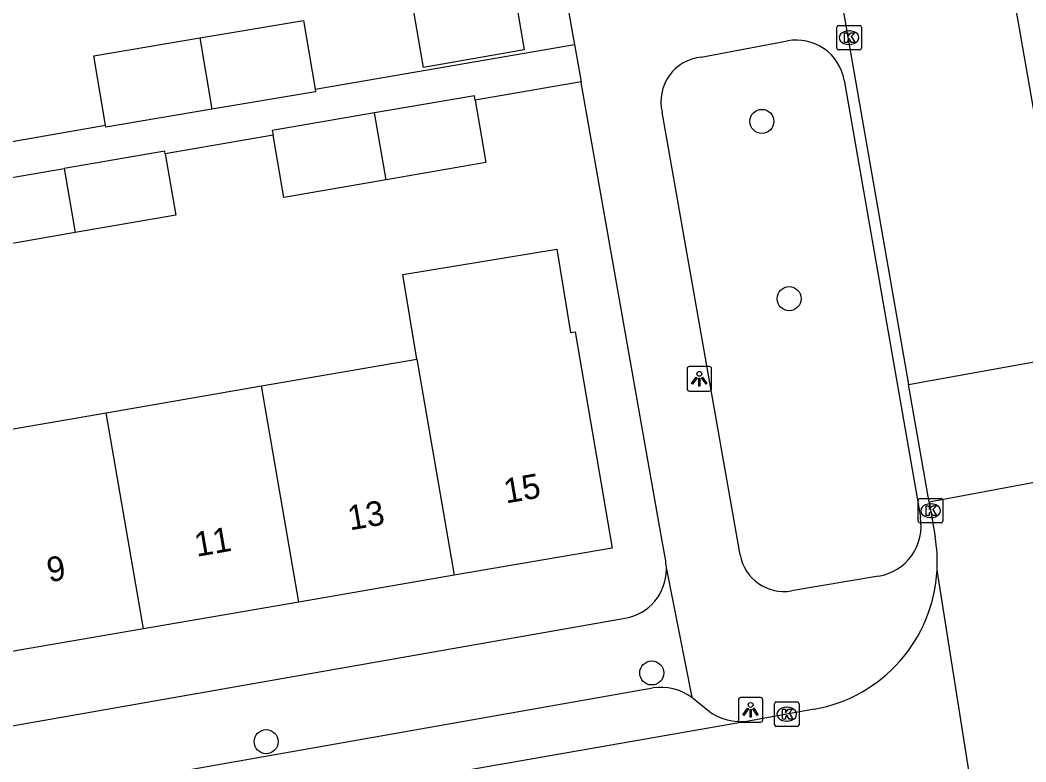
# Model space of a CAD drawing. Extents: x 162880 to 165536, y 384011 to 385179.
# Drawn here: x 164198.59 to 164239.51, y 384681.75 to 384711.93 of the extents above; entities that cross this region are included whole.
import ezdxf

# ---------------------------------------------------------------- set-up
doc = ezdxf.new("R2010")
doc.units = 0
for name, color, linetype in [('IMGEO_Boom', 7, 'Continuous'), ('IMGEO_Kolk', 7, 'Continuous'), ('IMGEO_Lichtpunt', 7, 'Continuous'), ('IMGEO_Pand', 7, 'Continuous'), ('IMGEO_Pand_nummerreeks', 7, 'Continuous'), ('IMGEO_Rijbaan_lokaal_open', 7, 'Continuous'), ('IMGEO_Voetpad_open', 7, 'Continuous')]:
    doc.layers.add(name, color=color, linetype=linetype)

msp = doc.modelspace()

# ---------------------------------------------------------------- linework, layer by layer
at = {"layer": 'IMGEO_Boom'}
for centre in [(164228.765, 384707.807), (164229.874, 384700.595), (164224.285, 384685.37), (164208.598, 384682.576)]:
    msp.add_circle(centre, 0.489, dxfattribs=at)
at = {"layer": 'IMGEO_Kolk'}
for p, q in [((164231.887, 384711.712), (164232.739, 384711.712)), ((164231.812, 384710.786), (164231.812, 384711.638)), ((164232.3, 384711.492), (164232.325, 384711.492)), ((164232.813, 384711.638), (164232.813, 384710.786)), ((164232.323, 384710.932), (164232.298, 384710.932)), ((164232.739, 384710.712), (164231.887, 384710.712)), ((164235.202, 384692.471), (164236.054, 384692.471)), ((164235.127, 384691.545), (164235.127, 384692.397)), ((164235.615, 384692.251), (164235.64, 384692.251)), ((164236.128, 384692.397), (164236.128, 384691.545)), ((164235.638, 384691.691), (164235.613, 384691.691)), ((164236.054, 384691.471), (164235.202, 384691.471)), ((164229.278, 384683.267), (164229.278, 384684.119)), ((164229.353, 384684.193), (164230.205, 384684.193)), ((164229.766, 384683.973), (164229.791, 384683.973)), ((164230.279, 384684.119), (164230.279, 384683.267)), ((164230.205, 384683.193), (164229.353, 384683.193)), ((164229.789, 384683.413), (164229.764, 384683.413))]:
    msp.add_line(p, q, dxfattribs=at)
for points in [[(164231.887, 384711.712), (164232.739, 384711.712)], [(164231.812, 384710.786), (164231.812, 384711.638)], [(164232.133, 384711.412), (164232.256, 384711.412), (164232.256, 384711.261), (164232.386, 384711.412), (164232.55, 384711.412), (164232.404, 384711.261), (164232.557, 384711.012), (164232.405, 384711.012), (164232.32, 384711.176), (164232.256, 384711.109), (164232.256, 384711.012), (164232.133, 384711.012), (164232.133, 384711.412)], [(164232.813, 384711.638), (164232.813, 384710.786)], [(164232.739, 384710.712), (164231.887, 384710.712)], [(164235.202, 384692.471), (164236.054, 384692.471)], [(164235.127, 384691.545), (164235.127, 384692.397)], [(164235.448, 384692.171), (164235.571, 384692.171), (164235.571, 384692.02), (164235.701, 384692.171), (164235.865, 384692.171), (164235.719, 384692.02), (164235.872, 384691.771), (164235.72, 384691.771), (164235.635, 384691.935), (164235.571, 384691.868), (164235.571, 384691.771), (164235.448, 384691.771), (164235.448, 384692.171)], [(164236.128, 384692.397), (164236.128, 384691.545)], [(164236.054, 384691.471), (164235.202, 384691.471)], [(164229.278, 384683.267), (164229.278, 384684.119)], [(164229.353, 384684.193), (164230.205, 384684.193)], [(164229.599, 384683.893), (164229.722, 384683.893), (164229.722, 384683.742), (164229.852, 384683.893), (164230.016, 384683.893), (164229.87, 384683.742), (164230.023, 384683.493), (164229.871, 384683.493), (164229.786, 384683.657), (164229.722, 384683.59), (164229.722, 384683.493), (164229.599, 384683.493), (164229.599, 384683.893)], [(164230.279, 384684.119), (164230.279, 384683.267)], [(164230.205, 384683.193), (164229.353, 384683.193)]]:
    msp.add_lwpolyline(points, dxfattribs=at)
for centre, start, end in [((164231.889, 384711.636), 91.552, 178.448), ((164231.889, 384711.636), 91.552, 178.448), ((164232.737, 384711.636), 1.552, 88.448), ((164232.737, 384711.636), 1.552, 88.448), ((164231.889, 384710.788), 181.552, 268.448), ((164231.889, 384710.788), 181.552, 268.448), ((164232.737, 384710.788), 271.552, 358.448), ((164232.737, 384710.788), 271.552, 358.448), ((164235.204, 384692.395), 91.552, 178.448), ((164235.204, 384692.395), 91.552, 178.448), ((164236.052, 384692.395), 1.552, 88.448), ((164236.052, 384692.395), 1.552, 88.448), ((164235.204, 384691.547), 181.552, 268.448), ((164235.204, 384691.547), 181.552, 268.448), ((164236.052, 384691.547), 271.552, 358.448), ((164236.052, 384691.547), 271.552, 358.448), ((164229.355, 384684.117), 91.552, 178.448), ((164229.355, 384684.117), 91.552, 178.448), ((164230.203, 384684.117), 1.552, 88.448), ((164230.203, 384684.117), 1.552, 88.448), ((164229.355, 384683.269), 181.552, 268.448), ((164229.355, 384683.269), 181.552, 268.448), ((164230.203, 384683.269), 271.552, 358.448), ((164230.203, 384683.269), 271.552, 358.448)]:
    msp.add_arc(centre, 0.0765, start, end, dxfattribs=at)
for centre, major_axis, ratio, start_param, end_param in [((164232.299, 384711.212), (-0.387, 0.002), 0.722429, 4.712389, 7.853982), ((164232.324, 384711.212), (-0.39, 0.002), 0.717154, 1.570796, 4.712389), ((164235.614, 384691.971), (-0.387, 0.002), 0.722429, 4.712389, 7.853982), ((164235.639, 384691.971), (-0.39, 0.002), 0.717154, 1.570796, 4.712389), ((164229.765, 384683.693), (-0.387, 0.002), 0.722429, 4.712389, 7.853982), ((164229.79, 384683.693), (-0.39, 0.002), 0.717154, 1.570796, 4.712389)]:
    msp.add_ellipse(centre, major_axis=major_axis, ratio=ratio, start_param=start_param, end_param=end_param, dxfattribs=at)
at = {"layer": 'IMGEO_Lichtpunt'}
for p, q in [((164226.623, 384697.835), (164225.815, 384697.835)), ((164226.623, 384697.835), (164225.815, 384697.835)), ((164225.721, 384697.74), (164225.721, 384696.933)), ((164225.721, 384697.74), (164225.721, 384696.933)), ((164226.717, 384696.933), (164226.717, 384697.74)), ((164226.717, 384696.933), (164226.717, 384697.74)), ((164225.815, 384696.839), (164226.623, 384696.839)), ((164225.815, 384696.839), (164226.623, 384696.839)), ((164227.808, 384684.272), (164227.808, 384683.465)), ((164227.808, 384684.272), (164227.808, 384683.465)), ((164228.71, 384684.367), (164227.902, 384684.367)), ((164228.71, 384684.367), (164227.902, 384684.367)), ((164228.804, 384683.465), (164228.804, 384684.272)), ((164228.804, 384683.465), (164228.804, 384684.272)), ((164227.902, 384683.371), (164228.71, 384683.371)), ((164227.902, 384683.371), (164228.71, 384683.371))]:
    msp.add_line(p, q, dxfattribs=at)
for points in [[(164226.095, 384697.404), (164226.134, 384697.376), (164225.946, 384697.114), (164225.908, 384697.141), (164226.095, 384697.404)], [(164226.197, 384697.356), (164226.244, 384697.356), (164226.244, 384697.034), (164226.197, 384697.034), (164226.197, 384697.356)], [(164226.307, 384697.376), (164226.345, 384697.403), (164226.532, 384697.141), (164226.493, 384697.113), (164226.307, 384697.376)], [(164228.182, 384683.936), (164228.221, 384683.908), (164228.033, 384683.646), (164227.995, 384683.673), (164228.182, 384683.936)], [(164228.284, 384683.888), (164228.331, 384683.888), (164228.331, 384683.566), (164228.284, 384683.566), (164228.284, 384683.888)], [(164228.394, 384683.908), (164228.432, 384683.935), (164228.619, 384683.673), (164228.58, 384683.645), (164228.394, 384683.908)]]:
    msp.add_lwpolyline(points, dxfattribs=at)
for centre in [(164226.22, 384697.538), (164228.307, 384684.07)]:
    msp.add_circle(centre, 0.0994, dxfattribs=at)
for centre, start, end in [((164225.815, 384697.74), 90, 180), ((164225.815, 384697.74), 90, 180), ((164226.623, 384697.74), 0, 90), ((164226.623, 384697.74), 0, 90), ((164225.815, 384696.933), 180, 270), ((164225.815, 384696.933), 180, 270), ((164226.623, 384696.933), 270, 0), ((164226.623, 384696.933), 270, 360), ((164227.902, 384684.272), 90, 180), ((164227.902, 384684.272), 90, 180), ((164228.71, 384684.272), 0, 90), ((164228.71, 384684.272), 0, 90), ((164227.902, 384683.465), 180, 270), ((164227.902, 384683.465), 180, 270), ((164228.71, 384683.465), 270, 0), ((164228.71, 384683.465), 270, 360)]:
    msp.add_arc(centre, 0.0946, start, end, dxfattribs=at)
at = {"layer": 'IMGEO_Pand'}
for points in [[(164218.641, 384713.371), (164219.1, 384710.711), (164214.999, 384710.004), (164214.541, 384712.664), (164218.641, 384713.371)], [(164205.896, 384711.204), (164210.115, 384711.915), (164210.587, 384709.117)], [(164202.058, 384707.646), (164201.582, 384710.477), (164205.896, 384711.204)], [(164205.896, 384711.204), (164206.395, 384708.306)], [(164210.587, 384709.117), (164210.604, 384709.015), (164206.395, 384708.306)], [(164217.102, 384708.667), (164217.071, 384708.849), (164213.007, 384708.148)], [(164217.102, 384708.667), (164217.54, 384706.131), (164213.475, 384705.43)], [(164206.395, 384708.306), (164202.07, 384707.577), (164202.058, 384707.646)], [(164213.007, 384708.148), (164208.846, 384707.431), (164208.878, 384707.248)], [(164213.475, 384705.43), (164213.007, 384708.148)], [(164213.475, 384705.43), (164209.315, 384704.713), (164208.878, 384707.248)], [(164204.488, 384706.491), (164204.47, 384706.596), (164200.385, 384705.892)], [(164204.488, 384706.491), (164204.92, 384703.985), (164200.834, 384703.281)], [(164196.442, 384705.103), (164196.424, 384705.209), (164200.385, 384705.892)], [(164200.385, 384705.892), (164200.834, 384703.281)], [(164200.834, 384703.281), (164196.874, 384702.598), (164196.442, 384705.103)], [(164214.731, 384698.137), (164214.165, 384701.578), (164220.421, 384702.608), (164220.979, 384699.215), (164221.164, 384699.247), (164222.68, 384690.453), (164216.245, 384689.343)], [(164208.413, 384697.048), (164214.731, 384698.137)], [(164214.731, 384698.137), (164216.245, 384689.343)], [(164202.095, 384695.958), (164208.413, 384697.048)], [(164209.927, 384688.254), (164208.413, 384697.048)], [(164195.778, 384694.869), (164202.095, 384695.958)], [(164203.609, 384687.164), (164202.095, 384695.958)], [(164216.245, 384689.343), (164209.927, 384688.254)], [(164209.927, 384688.254), (164203.609, 384687.164)], [(164203.609, 384687.164), (164197.293, 384686.075)]]:
    msp.add_lwpolyline(points, dxfattribs=at)
at = {"layer": 'IMGEO_Rijbaan_lokaal_open'}
for points in [[(164228.375, 384733.535), (164234.732, 384697.099)], [(164241.561, 384698.334), (164235.695, 384731.894)], [(164234.732, 384697.099), (164241.561, 384698.334)], [(164235.566, 384692.318), (164234.732, 384697.099)], [(164242.391, 384693.588), (164235.566, 384692.318)], [(164235.566, 384692.318), (164235.813, 384690.902)], [(164238.124, 384675.493), (164235.893, 384689.553)], [(164230.898, 384683.893), (164228.219, 384683.414)], [(164228.219, 384683.414), (164205.788, 384679.495)]]:
    msp.add_lwpolyline(points, dxfattribs=at)
for centre, radius, start, end in [((164229.888, 384689.874), 6.013, 356.9423, 9.8454), ((164229.83, 384689.87), 6.071, 280.1318, 357.0108)]:
    msp.add_arc(centre, radius, start, end, dxfattribs=at)
at = {"layer": 'IMGEO_Voetpad_open'}
for points in [[(164217.594, 384730.996), (164217.806, 384729.797), (164221.116, 384711.067), (164221.139, 384710.937)], [(164210.587, 384709.117), (164221.139, 384710.937)], [(164221.139, 384710.937), (164221.409, 384709.41)], [(164226.302, 384710.413), (164229.812, 384711.078)], [(164221.409, 384709.41), (164217.102, 384708.667)], [(164224.852, 384689.932), (164224.697, 384690.809), (164221.413, 384709.389), (164221.409, 384709.41)], [(164232.112, 384709.485), (164235.212, 384691.707)], [(164227.881, 384690.178), (164224.712, 384708.18)], [(164197.952, 384706.938), (164202.058, 384707.646)], [(164208.878, 384707.248), (164204.488, 384706.491)], [(164224.882, 384689.586), (164225.909, 384684.388)], [(164233.513, 384689.305), (164229.975, 384688.708)], [(164172.454, 384678.692), (164223.21, 384687.599)], [(164181.523, 384677.212), (164224.332, 384684.766)], [(164225.909, 384684.388), (164226.568, 384683.855)]]:
    msp.add_lwpolyline(points, dxfattribs=at)
for centre, radius, start, end in [((164230.177, 384709.148), 1.964, 9.875, 100.7114), ((164226.462, 384708.617), 1.804, 95.0874, 194.0073), ((164233.168, 384691.351), 2.075, 279.5739, 9.8805), ((164229.672, 384690.502), 1.82, 190.2692, 279.5926), ((164222.863, 384689.588), 2.019, 279.9046, 359.9363), ((164222.743, 384689.575), 2.139, 0.2989, 9.612), ((164224.631, 384682.537), 2.249, 55.3922, 97.6493), ((164227.905, 384685.548), 2.157, 231.7117, 278.378)]:
    msp.add_arc(centre, radius, start, end, dxfattribs=at)

# ---------------------------------------------------------------- texts
at = {"layer": 'IMGEO_Pand_nummerreeks'}
for s, p in [('15', (164218.354, 384692.263)), ('13', (164212.007, 384691.169)), ('11', (164205.772, 384690.093)), ('9', (164199.766, 384689.058))]:
    msp.add_text(s, height=1, rotation=9.7852, dxfattribs=at).set_placement(p)

doc.saveas('drawing.dxf')
